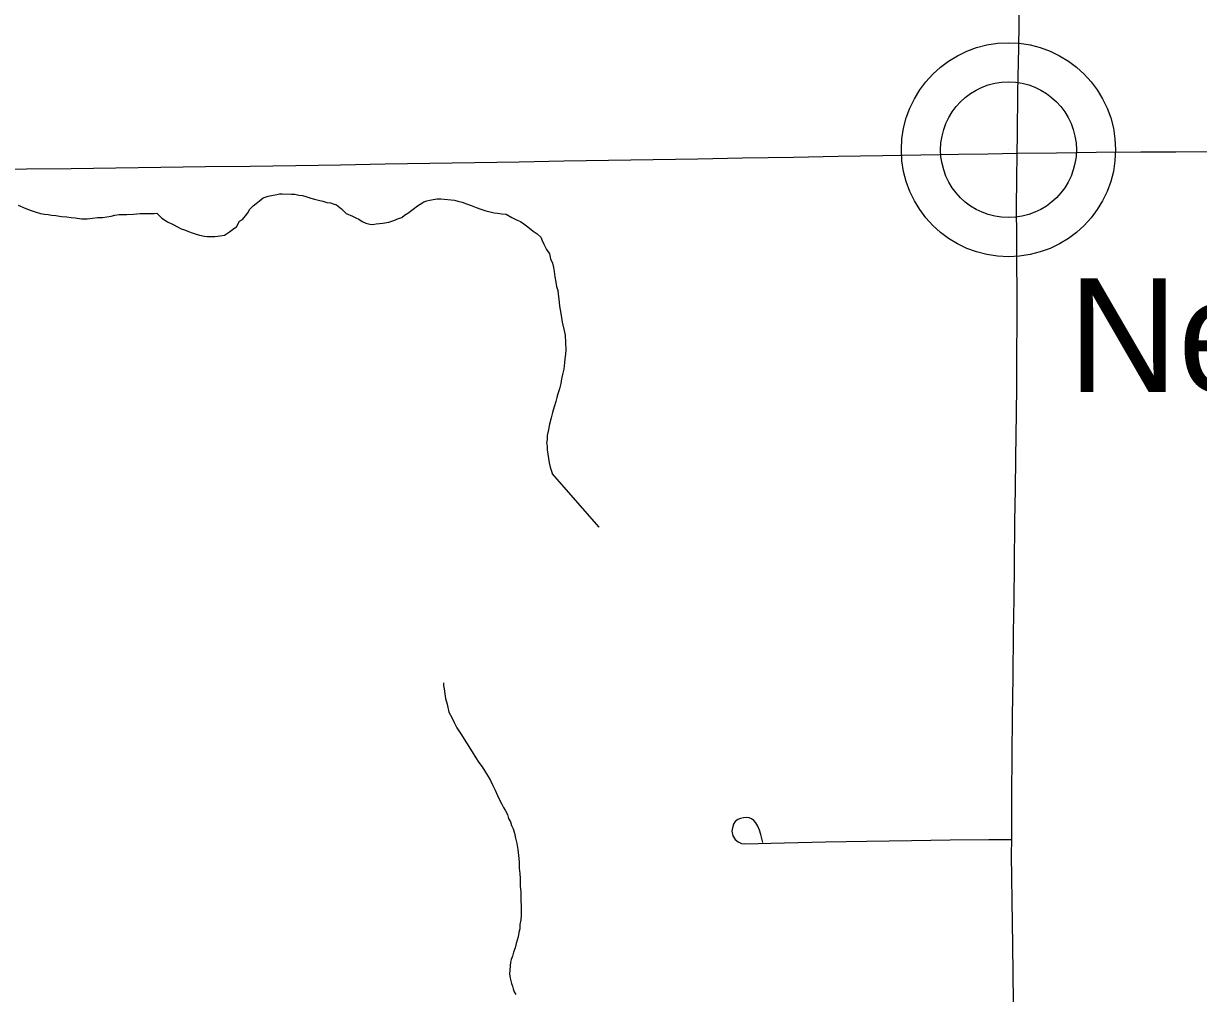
# Model space of a CAD drawing. Extents: x 103424 to 290657, y 38711 to 110967.
# Drawn here: x 130753 to 135093, y 54653 to 58236 of the extents above; entities that cross this region are included whole.
import ezdxf

# ---------------------------------------------------------------- set-up
doc = ezdxf.new("R2010")
doc.units = 0
for name, color, linetype in [('GM_X_County_Road', 7, 'Continuous'), ('GM_X_Minor_River', 7, 'Continuous'), ('GM_X_State_Route', 7, 'Continuous'), ('GM_X_Township_Road', 7, 'Continuous'), ('GM_X_Unincorporated', 7, 'Continuous'), ('GM_X_Unincorporated_Location', 7, 'Continuous'), ('GM_X_Unincorporated_Text', 7, 'Continuous')]:
    doc.layers.add(name, color=color, linetype=linetype)

msp = doc.modelspace()

# ---------------------------------------------------------------- linework, layer by layer
at = {"layer": 'GM_X_County_Road'}
msp.add_lwpolyline([(134408.9, 54622.5), (134407.6, 54727), (134406.4, 54831.4), (134404.3, 54996.5), (134403.3, 55080.6), (134402.3, 55164.7), (134402.8, 55222.3), (134403.8, 55387.4), (134404.7, 55532.4), (134405.6, 55677.4), (134407.6, 55821.5), (134409.7, 55986.5), (134411.3, 56109.4), (134412.8, 56232.3), (134414.9, 56397.3), (134416.4, 56514.5), (134417.9, 56631.7), (134419.9, 56796.7), (134421.1, 56894.6), (134422.3, 56992.4), (134422.7, 57157.5), (134421.8, 57441.8), (134420.6, 57561), (134421.6, 57659), (134422.6, 57756.9), (134424.6, 57825.7), (134425.9, 57982.9), (134429, 58147.9), (134432.1, 58313)], dxfattribs=at)
at = {"layer": 'GM_X_Minor_River'}
for points in [[(131008.5, 57517.1), (131026.7, 57519.4), (131044.8, 57519.7), (131060.9, 57522), (131077, 57524.3), (131091.1, 57528.5), (131107.2, 57530.8), (131121.3, 57531), (131135.4, 57531.3), (131159.6, 57531.7), (131183.8, 57534.1), (131202, 57534.4), (131220.1, 57534.7), (131236.3, 57534.9), (131246.4, 57535.1), (131264.8, 57517.2), (131285.2, 57503.4), (131305.6, 57493.7), (131321.9, 57485.8), (131336.1, 57478), (131348.3, 57474.2), (131362.5, 57468.3), (131376.7, 57462.5), (131390.9, 57458.7), (131403.1, 57454.8), (131421.3, 57451.1), (131431.4, 57449.2), (131443.5, 57449.4), (131459.7, 57449.7), (131479.8, 57452.1), (131495.9, 57454.3), (131513.9, 57466.8), (131529.8, 57479.1), (131539.8, 57485.4), (131551.6, 57505.8), (131561.6, 57512), (131573.4, 57526.3), (131581.3, 57536.5), (131589.2, 57550.8), (131601.1, 57563.1), (131613, 57571.4), (131625, 57581.7), (131638.9, 57592), (131657, 57598.4), (131675.1, 57602.7), (131689.2, 57605), (131699.2, 57607.2), (131709.3, 57607.3), (131743.6, 57605.9), (131755.7, 57606.1), (131769.9, 57602.3), (131784.1, 57600.5), (131796.2, 57596.7), (131814.5, 57590.9), (131828.7, 57587.1), (131842.9, 57583.3), (131859.1, 57579.5), (131873.3, 57575.7), (131887.4, 57573.9), (131897.6, 57570), (131909.8, 57566.2), (131928.2, 57552.3), (131944.6, 57534.4), (131969, 57524.7), (131981.2, 57518.9), (131991.4, 57513), (132003.6, 57505.1), (132017.8, 57499.3), (132032, 57495.5), (132042.1, 57493.6), (132056.2, 57495.9), (132080.4, 57498.3), (132102.5, 57502.7), (132120.6, 57509), (132138.6, 57515.4), (132150.7, 57519.6), (132160.6, 57527.9), (132172.6, 57536.1), (132192.5, 57550.6), (132208.5, 57563), (132218.5, 57569.2), (132232.4, 57577.5), (132242.5, 57581.7), (132254.5, 57584), (132266.6, 57586.2), (132280.7, 57588.4), (132294.8, 57588.7), (132345.4, 57583.4), (132357.5, 57579.6), (132373.7, 57575.8), (132390, 57570), (132406.2, 57564.2), (132424.5, 57556.4), (132442.8, 57550.7), (132461, 57544.9), (132477.2, 57541.1), (132491.4, 57537.3), (132503.6, 57535.5), (132519.7, 57533.8), (132535.9, 57532), (132556.3, 57520.2)], [(130733.3, 57565.1), (130761.7, 57553.4), (130782, 57545.7), (130800.3, 57539.9), (130816.5, 57534.1), (130830.7, 57532.3), (130844.9, 57530.6), (130857, 57528.7), (130873.2, 57527), (130893.4, 57523.3), (130913.6, 57521.6), (130929.8, 57519.8), (130944, 57518), (130968.2, 57514.4), (130988.4, 57514.7), (131008.5, 57517.1)], [(132556.3, 57520.2), (132576.6, 57510.4), (132588.8, 57504.6), (132601.1, 57496.7), (132611.3, 57488.8), (132621.5, 57480.9), (132635.9, 57469), (132650.1, 57459.1), (132664.5, 57447.2), (132668.7, 57435.2), (132675, 57421.1), (132685.4, 57401.1), (132695.8, 57385.1), (132700.1, 57367), (132706.4, 57350.9), (132710.8, 57334.8), (132713, 57320.8), (132715.4, 57300.6), (132719.7, 57280.5), (132722, 57264.3), (132726.3, 57250.3), (132728.5, 57236.2), (132730.9, 57218), (132733.3, 57191.8), (132737.8, 57165.6), (132742.4, 57133.3), (132748.9, 57107.2), (132753.3, 57085), (132756.2, 57030.5), (132754.5, 57014.3), (132752.7, 56998.2), (132750.9, 56984), (132749.3, 56959.7), (132743.6, 56939.4), (132739.8, 56923.2), (132738.1, 56907), (132732.4, 56886.7), (132726.6, 56868.4), (132722.8, 56854.2), (132719, 56840), (132713.3, 56819.7), (132707.6, 56799.4), (132701.9, 56779.1), (132696.2, 56756.8), (132690.6, 56730.5), (132686.8, 56714.2), (132687.1, 56700.1), (132685.3, 56685.9), (132687.5, 56675.9), (132687.7, 56661.7), (132690, 56645.6), (132692.3, 56629.5), (132694.6, 56613.3), (132698.9, 56597.3), (132705.3, 56575.1), (132705.5, 56574.5)], [(132879.6, 56376.1), (132879.6, 56376.1), (132705.5, 56574.5)], [(132304.6, 55800.9), (132304.8, 55790.8), (132307, 55778.7), (132309.3, 55760.5), (132311.6, 55742.4), (132318, 55722.3), (132324.6, 55692.1), (132335, 55672.1), (132343.4, 55654), (132353.8, 55634), (132368.3, 55612), (132409.8, 55546), (132424.3, 55524), (132434.7, 55506), (132447, 55490.1), (132457.4, 55474.1), (132469.8, 55454.1), (132478.2, 55440.1), (132486.5, 55422), (132494.9, 55404), (132503.3, 55383.9), (132511.6, 55367.9), (132520, 55351.9), (132526.2, 55339.8), (132532.5, 55329.8), (132540.8, 55313.8), (132545.1, 55299.8), (132551.3, 55287.7), (132555.6, 55273.6), (132561.8, 55261.6), (132566.2, 55245.5), (132570.5, 55227.4), (132574.9, 55207.3), (132579.3, 55185.2), (132581.7, 55163), (132584.1, 55138.8), (132584.5, 55116.5), (132586.8, 55096.4), (132587.1, 55078.2), (132587.4, 55064.1), (132587.6, 55047.9), (132590, 55029.8), (132590.2, 55013.6), (132590.5, 54995.4), (132590.8, 54977.3), (132591.1, 54959.1), (132591.5, 54940.9), (132589.7, 54924.7), (132585.9, 54908.5), (132586.2, 54892.3), (132582.4, 54878.1), (132580.7, 54861.9), (132576.8, 54849.8), (132573, 54837.6), (132569.2, 54821.4), (132563.4, 54805.1), (132559.7, 54790.9), (132553.8, 54778.7), (132552, 54768.5), (132548.6, 54726.1), (132550.9, 54709.9), (132553.1, 54699.9), (132555.3, 54689.8), (132559.5, 54679.8), (132561.7, 54669.7), (132565.9, 54659.7), (132572.1, 54649.7)]]:
    msp.add_lwpolyline(points, dxfattribs=at)
at = {"layer": 'GM_X_State_Route'}
msp.add_lwpolyline([(130599.8, 57697.1), (130764.9, 57699.2), (130930, 57701.3), (131095, 57703.4), (131260.1, 57705.5), (131425.1, 57707.6), (131590.2, 57709.7), (131674.5, 57710.8), (131758.7, 57711.8), (131923.8, 57714.6), (132088.8, 57717.4), (132253.8, 57720.2), (132418.9, 57722.9), (132583.9, 57725.7), (132748.9, 57728.5), (132914, 57731.3), (133079, 57734.1), (133244, 57736.8), (133409.1, 57739.6), (133503.1, 57741.2), (133597.2, 57742.8), (133762.2, 57745.7), (133927.3, 57748.7), (134067, 57751.2), (134206.8, 57753.7), (134314.7, 57755.3), (134422.6, 57756.9), (134568.8, 57759), (134715.1, 57761), (134880.2, 57762), (135009.1, 57762.7), (135138.1, 57763.5)], dxfattribs=at)
msp.add_lwpolyline([(130599.8, 57697.1), (130764.9, 57699.2), (130930, 57701.3), (131095, 57703.4), (131260.1, 57705.5), (131425.1, 57707.6), (131590.2, 57709.7), (131674.5, 57710.8), (131758.7, 57711.8), (131923.8, 57714.6), (132088.8, 57717.4), (132253.8, 57720.2), (132418.9, 57722.9), (132583.9, 57725.7), (132748.9, 57728.5), (132914, 57731.3), (133079, 57734.1), (133244, 57736.8), (133409.1, 57739.6), (133503.1, 57741.2), (133597.2, 57742.8), (133762.2, 57745.7), (133927.3, 57748.7), (134067, 57751.2), (134206.8, 57753.7), (134314.7, 57755.3), (134422.6, 57756.9), (134568.8, 57759), (134715.1, 57761), (134880.2, 57762), (135009.1, 57762.7), (135138.1, 57763.5)], dxfattribs=at)
at = {"layer": 'GM_X_Township_Road'}
msp.add_lwpolyline([(133484, 55210.5), (133476.8, 55240), (133471.2, 55256.1), (133464.7, 55270.9), (133457.7, 55283.5), (133450.5, 55292.1), (133442.2, 55298.4), (133433.4, 55301.7), (133423.2, 55303.1), (133411.8, 55302.3), (133401.6, 55300), (133391.1, 55295.4), (133382, 55288.2), (133375.9, 55278.7), (133371.4, 55265.4), (133369.5, 55252.2), (133372.4, 55236), (133381.8, 55222.2), (133393.1, 55212.9), (133404.8, 55207.5), (133417.1, 55206.1), (133563.5, 55209.9), (133715.7, 55213), (133867.9, 55216.2), (134033, 55218.3), (134175.7, 55220.1), (134318.4, 55222), (134402.8, 55222.3)], dxfattribs=at)
at = {"layer": 'GM_X_Unincorporated'}
for radius in [395.3, 250.6]:
    msp.add_circle((134390.9, 57769.9), radius, dxfattribs=at)
at = {"layer": 'GM_X_Unincorporated_Location'}
msp.add_line((134390.9, 57769.9), (134390.9, 57769.9), dxfattribs=at)

# ---------------------------------------------------------------- texts
at = {"layer": 'GM_X_Unincorporated_Text'}
msp.add_text('Newbury Center', height=419.602, rotation=0, dxfattribs=at).set_placement((134611.9, 56875.4))

doc.saveas('drawing.dxf')
